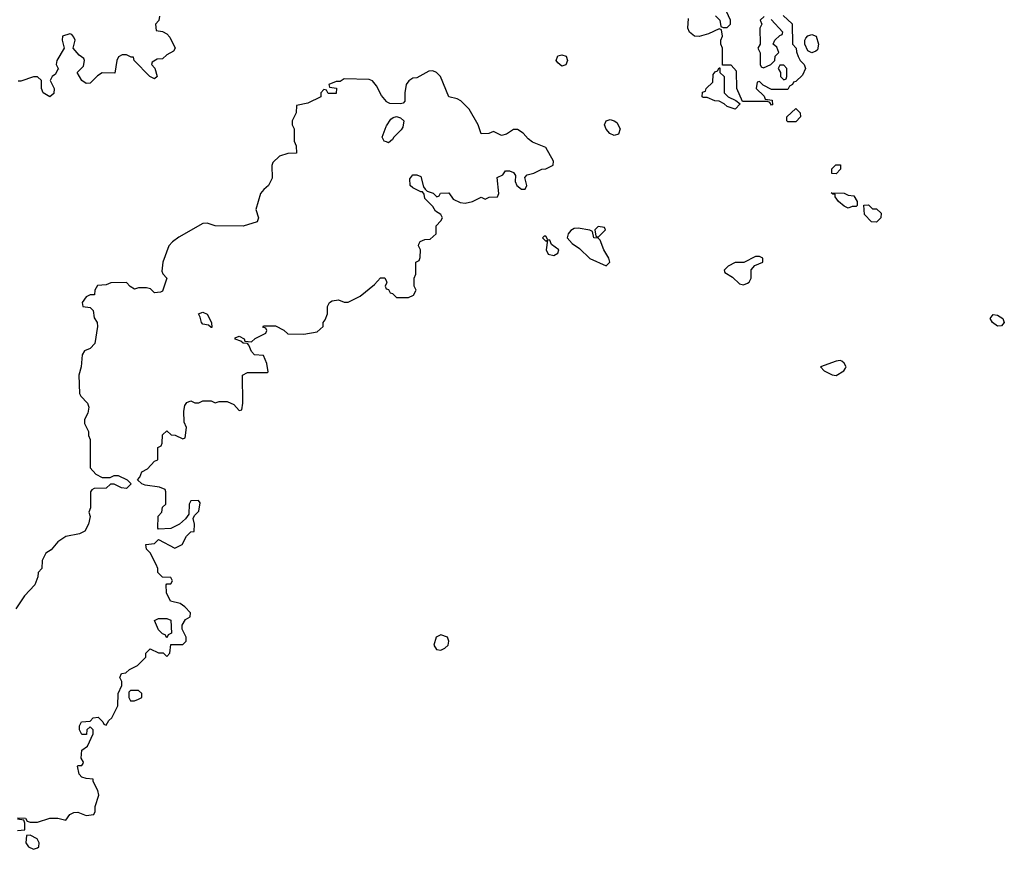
# Model space of a CAD drawing. Header units: inches. Extents: x 2380053 to 2584298, y 380219 to 546618.
# Tile 697 of 788: x 2548181 to 2553064, y 455598 to 459712. Entities that reach past the tile are written whole.
import ezdxf

# ---------------------------------------------------------------- set-up
doc = ezdxf.new("R2010")
doc.units = ezdxf.units.IN
doc.header["$MEASUREMENT"] = 0
doc.layers.add('C5445', color=7, linetype='Continuous')
doc.layers.add('C5455', color=7, linetype='Continuous')

msp = doc.modelspace()

# ---------------------------------------------------------------- linework, layer by layer
at = {"layer": 'C5445', "color": 2}
for points, elevation in [([(2548874, 459730), (2548871.6, 459708.4), (2548854, 459690), (2548858, 459658), (2548890, 459654), (2548910, 459642), (2548925.4, 459625.4), (2548952, 459570), (2548943.6, 459556.4), (2548910, 459538), (2548890, 459518), (2548863.6, 459516.4), (2548838, 459502), (2548834, 459490), (2548851.3, 459471.3), (2548862, 459430), (2548850, 459418), (2548826, 459430), (2548748.8, 459508.9), (2548746, 459526), (2548734, 459526), (2548710, 459538), (2548690, 459538), (2548671.6, 459528.4), (2548662, 459510), (2548652.7, 459447.3), (2548590, 459448), (2548566.8, 459433.2), (2548530, 459398), (2548510, 459395.3), (2548488.7, 459410), (2548466, 459450), (2548498, 459482), (2548502, 459510), (2548499, 459519), (2548476.4, 459536.4), (2548446, 459570), (2548455.3, 459610), (2548450, 459626), (2548439, 459639), (2548430, 459642), (2548394, 459630), (2548392, 459610), (2548402, 459570), (2548364.7, 459510), (2548362, 459490), (2548374, 459466), (2548370, 459466), (2548358, 459442), (2548342, 459430), (2548332, 459410), (2548352, 459370), (2548350, 459346), (2548330, 459328.7), (2548298, 459350), (2548289, 459370), (2548288.7, 459410), (2548270, 459428.7), (2548250, 459429), (2548187.3, 459407.3), (2548172.7, 459407.3)], 34), ([(2550000, 459307), (2549976, 459336), (2549950, 459384), (2549930, 459409), (2549914.8, 459414.8), (2549790, 459418), (2549770, 459406), (2549750, 459406), (2549714, 459390), (2549718, 459378), (2549752, 459372), (2549750, 459346), (2549710, 459346), (2549702, 459362), (2549690, 459366), (2549674, 459350), (2549674, 459330), (2549610, 459298), (2549554, 459286), (2549552, 459250), (2549532, 459210), (2549532, 459190), (2549542, 459170), (2549542, 459110), (2549552.7, 459087.3), (2549554, 459050), (2549510, 459049), (2549470, 459035.3), (2549436.9, 459003.1), (2549431.2, 458988.9), (2549433.7, 458926.3), (2549414.8, 458890), (2549391, 458870), (2549376, 458850), (2549351.3, 458770), (2549366, 458730), (2549358, 458710), (2549288.8, 458688.9), (2549151, 458689), (2549110, 458702.7), (2549090, 458700.9), (2548970, 458634), (2548938, 458610), (2548921, 458590), (2548890.8, 458510), (2548885.4, 458465.4), (2548891.2, 458451.1), (2548911, 458430), (2548890, 458366), (2548879.6, 458360.4), (2548850, 458358), (2548830, 458378), (2548810, 458382), (2548770, 458382), (2548750, 458375.3), (2548728.7, 458388.7), (2548710, 458408), (2548632.7, 458407.3), (2548610, 458398), (2548566.4, 458393.6), (2548554, 458370), (2548552.7, 458347.3), (2548530, 458348), (2548510, 458338), (2548491.3, 458310), (2548494, 458290), (2548530, 458284.7), (2548544.7, 458270), (2548550, 458234), (2548564.7, 458210), (2548566.8, 458190), (2548553.4, 458106.6), (2548530, 458082), (2548502, 458070), (2548491.3, 458050), (2548486, 457990), (2548474.8, 457950), (2548478, 457858), (2548484.5, 457844.5), (2548518, 457810), (2548524.7, 457790), (2548519.6, 457760.4), (2548502, 457730), (2548502, 457710), (2548522, 457670), (2548522, 457650), (2548530.9, 457630.9), (2548531.3, 457490), (2548558, 457458), (2548590, 457442), (2548630, 457442), (2548650, 457451.3), (2548670, 457451), (2548714, 457430), (2548734, 457410), (2548710, 457388), (2548686, 457390), (2548650, 457408.7), (2548631.6, 457408.4), (2548610, 457388.7), (2548550, 457388), (2548539.6, 457380.4), (2548532, 457370), (2548531.6, 457291.6), (2548524.7, 457270), (2548531.2, 457248.9), (2548522, 457210), (2548503.6, 457176.4), (2548476.9, 457163.1), (2548410, 457148.7), (2548370, 457122), (2548336.9, 457083.1), (2548310, 457066), (2548292, 457030), (2548291.3, 456990), (2548272, 456970), (2548271.3, 456950), (2548256, 456910), (2548204.5, 456855.5), (2548162, 456790)], 38), ([(2550000, 459105.8), (2549988.7, 459110), (2549979, 459130), (2549998, 459182), (2550000, 459185.2)], 38), ([(2548170, 455754), (2548210, 455752), (2548218, 455738), (2548232.7, 455732.7), (2548270, 455732), (2548330, 455752), (2548370, 455752), (2548410, 455742), (2548429.2, 455770.8), (2548450, 455781), (2548470, 455782.8), (2548510, 455766), (2548548.7, 455771.3), (2548554.6, 455785.4), (2548555.3, 455810), (2548573.6, 455866.4), (2548569, 455890), (2548546, 455934), (2548546, 455946), (2548511.3, 455948.7), (2548490, 455955.3), (2548475.3, 455970), (2548468, 456010), (2548470, 456014), (2548490, 456014), (2548496.4, 456023.6), (2548498, 456030), (2548486, 456050), (2548488.7, 456090), (2548518, 456110), (2548546, 456170), (2548546, 456190), (2548530, 456206), (2548514, 456190), (2548512.7, 456167.3), (2548490, 456168), (2548478, 456190), (2548478, 456210), (2548488, 456230), (2548530, 456234), (2548546, 456250), (2548570, 456254), (2548594, 456230), (2548598, 456218), (2548610, 456214), (2548623.1, 456236.9), (2548638, 456250), (2548668, 456310), (2548668.7, 456370), (2548688, 456410), (2548688, 456430), (2548678, 456450), (2548686, 456470), (2548707.3, 456472.7), (2548726, 456490), (2548766, 456510), (2548806, 456550), (2548806, 456570), (2548828.4, 456591.6), (2548870, 456572), (2548892, 456572), (2548910, 456554), (2548926, 456570), (2548930, 456614), (2548990, 456614), (2549006, 456630), (2549006, 456650), (2548986, 456690), (2548986, 456710), (2549003.1, 456736.9), (2549026, 456750), (2549028, 456770), (2549000.4, 456800.4), (2548976.4, 456816.4), (2548928.7, 456828.7), (2548908.7, 456870), (2548908, 456910), (2548910, 456914), (2548930, 456914), (2548938, 456930), (2548930, 456946), (2548890, 456948), (2548866, 456970), (2548866, 456990), (2548858, 457010), (2548828.7, 457068.7), (2548810, 457086), (2548806, 457110), (2548850, 457114), (2548870, 457134), (2548950, 457092), (2548986, 457110), (2549008.8, 457151.1), (2549030, 457172), (2549046, 457174), (2549048, 457210), (2549042, 457238), (2549047.3, 457252.7), (2549070, 457274), (2549076.4, 457316.4), (2549067.3, 457327.3), (2549030, 457326), (2549022, 457310), (2549019.6, 457260.4), (2549003.6, 457236.4), (2548974, 457210), (2548931.2, 457188.9), (2548870, 457186), (2548866, 457190), (2548868, 457250), (2548886, 457270), (2548890, 457294), (2548906, 457310), (2548906, 457370), (2548902, 457382), (2548874.6, 457394.6), (2548803.1, 457403.1), (2548786, 457410), (2548766, 457430), (2548776.4, 457443.6), (2548786, 457470), (2548814.6, 457485.4), (2548850, 457522), (2548866, 457530), (2548866, 457590), (2548882, 457598), (2548887.3, 457612.7), (2548890, 457654), (2548910, 457674), (2548932.7, 457652.7), (2548951.6, 457651.6), (2548990, 457634), (2549002, 457638), (2549008, 457690), (2548996.4, 457716.4), (2548995.3, 457770), (2549000.4, 457799.6), (2549010, 457814), (2549030, 457822), (2549050, 457812), (2549070, 457812), (2549090, 457822), (2549130, 457822), (2549150, 457812), (2549170, 457818), (2549210, 457818), (2549243.6, 457803.6), (2549270, 457774), (2549282, 457778), (2549288, 457810), (2549286, 457950), (2549310, 457962), (2549410, 457962), (2549414, 457966), (2549407.3, 458007.3), (2549390, 458046), (2549346, 458050), (2549330, 458066), (2549318, 458098), (2549310, 458106), (2549290, 458108), (2549278, 458118), (2549250, 458128), (2549250, 458134), (2549270, 458142), (2549294, 458130), (2549298, 458118), (2549330, 458114), (2549348.4, 458131.6), (2549402, 458158), (2549406, 458170), (2549402, 458182), (2549387.3, 458187.3), (2549390, 458194), (2549450, 458194), (2549491.6, 458171.6), (2549510, 458154), (2549590, 458152), (2549656.4, 458163.6), (2549686, 458190), (2549686, 458210), (2549696.4, 458223.6), (2549707.3, 458252.7), (2549708, 458290), (2549718, 458310), (2549730, 458318), (2549762, 458322), (2549790, 458312), (2549810, 458312), (2549870, 458341), (2549940.4, 458399.6), (2549970, 458432), (2549991.2, 458431.1), (2550000, 458413.9)], 38), ([(2550000, 458405), (2549994, 458390), (2549998, 458378), (2550000, 458377.3)], 38), ([(2548170, 455692), (2548206, 455694), (2548207.3, 455727.3), (2548202, 455742), (2548170, 455748)], 38)]:
    msp.add_lwpolyline(points, dxfattribs=dict(at, elevation=elevation))
at = {"layer": 'C5445', "color": 2, "elevation": 38}
for points in [[(2549130, 458186), (2549118, 458198), (2549090, 458202), (2549082, 458210), (2549076.4, 458236.4), (2549067.3, 458252.7), (2549090, 458262), (2549110, 458252), (2549132, 458210), (2549134, 458186)], [(2548910, 456646), (2548902, 456662), (2548890, 456666), (2548870, 456686), (2548850, 456732), (2548870, 456742), (2548910, 456742), (2548930, 456734), (2548934, 456670), (2548918, 456662)], [(2548770, 456386), (2548730, 456386), (2548722, 456378), (2548722, 456350), (2548730, 456334), (2548750, 456334), (2548770, 456342), (2548786, 456350), (2548786, 456370)], [(2548232.7, 455667.3), (2548214, 455666), (2548211.3, 455630), (2548224.7, 455610), (2548250, 455598), (2548270, 455604.7), (2548275.3, 455610), (2548278, 455630), (2548268, 455650)]]:
    msp.add_lwpolyline(points, close=True, dxfattribs=at)
at = {"layer": 'C5455', "color": 2}
for points, elevation in [([(2551631.6, 459731.6), (2551654, 459710), (2551658, 459678), (2551670, 459674), (2551690, 459674), (2551706, 459690), (2551706, 459710), (2551678, 459770)], 34), ([(2551967.3, 459732.7), (2552011.6, 459691.6), (2552014, 459590), (2552031.6, 459571.6), (2552032.7, 459552.7), (2552042, 459530), (2552052, 459510), (2552072, 459490), (2552078, 459470), (2552063.6, 459436.4), (2552030, 459406), (2552018, 459402), (2552014, 459390), (2551998, 459382), (2551990, 459366), (2551910, 459366), (2551867.3, 459387.3), (2551850, 459406), (2551838, 459402), (2551834, 459370), (2551872.7, 459332.7), (2551878, 459318), (2551912.7, 459312.7), (2551914, 459290), (2551910, 459288), (2551902, 459302), (2551890, 459306), (2551766, 459306), (2551738, 459370), (2551736.4, 459456.4), (2551710, 459486), (2551666, 459486), (2551666, 459570), (2551658, 459590), (2551658, 459610), (2551666, 459630), (2551662, 459662), (2551650, 459666), (2551597.3, 459642.7), (2551550, 459629.3), (2551528, 459630), (2551502, 459650), (2551495.3, 459670), (2551498, 459718)], 34), ([(2551872.7, 459727.3), (2551854, 459710), (2551862, 459690), (2551852, 459670), (2551854, 459590), (2551842, 459570), (2551852.7, 459547.3), (2551854, 459490), (2551858, 459478), (2551870, 459474), (2551906, 459490), (2551926, 459510), (2551928.4, 459531.6), (2551946, 459550), (2551935.3, 459575.3), (2551918, 459590), (2551926, 459610), (2551950, 459634), (2551962, 459638), (2551966, 459650), (2551907.3, 459712.7)], 34), ([(2550000, 458377.3), (2550010, 458374), (2550018, 458358), (2550030, 458354), (2550050, 458334), (2550110, 458334), (2550134.6, 458345.4), (2550148, 458370), (2550138, 458390), (2550138, 458430), (2550146, 458450), (2550146, 458510), (2550162, 458518), (2550167.3, 458532.7), (2550168, 458570), (2550158, 458590), (2550160.4, 458599.6), (2550167.3, 458612.7), (2550190, 458622), (2550216.4, 458623.6), (2550246, 458650), (2550246, 458690), (2550270, 458714), (2550278, 458730), (2550270, 458746), (2550243.1, 458763.1), (2550230, 458786), (2550190, 458826), (2550187.3, 458847.3), (2550178, 458858), (2550170, 458858), (2550130, 458878), (2550118, 458890), (2550116.4, 458923.6), (2550130, 458942), (2550150, 458942), (2550170, 458934), (2550183.6, 458883.6), (2550191.6, 458871.6), (2550202, 458862), (2550231.6, 458851.6), (2550250, 458834), (2550262, 458838), (2550268.4, 458851.6), (2550310, 458854), (2550330, 458822), (2550366, 458806), (2550390, 458802), (2550426, 458810), (2550468.8, 458831.1), (2550490, 458822), (2550510, 458832), (2550550, 458834), (2550558, 458850), (2550548.7, 458930), (2550577.2, 458942.8), (2550590, 458962), (2550610, 458962), (2550630, 458954), (2550639.6, 458939.6), (2550638, 458910), (2550646, 458890), (2550670, 458871.3), (2550688, 458872), (2550695.3, 458890), (2550686, 458930), (2550698, 458942), (2550730, 458951.3), (2550770, 458971.3), (2550790, 458972), (2550826, 458990), (2550828, 459010), (2550790, 459078), (2550724.7, 459104.7), (2550702, 459122), (2550678, 459150), (2550650, 459168), (2550630, 459168), (2550595.3, 459144.7), (2550570, 459138), (2550530, 459158), (2550507.3, 459147.3), (2550470, 459146), (2550455.3, 459190), (2550410, 459268.7), (2550369.3, 459309.3), (2550350, 459319), (2550309, 459329), (2550268.7, 459430), (2550248, 459450), (2550230, 459459), (2550210, 459457.2), (2550150, 459424), (2550130, 459422), (2550110.9, 459409.1), (2550098, 459390), (2550090.8, 459350), (2550091.3, 459308.7), (2550082, 459298), (2550070, 459295.3), (2550016.4, 459296.4), (2550003.1, 459303.1), (2550000, 459307)], 38), ([(2550000, 459185.2), (2550021.2, 459218.8), (2550033.2, 459226.8), (2550050, 459231.3), (2550070, 459226), (2550086, 459210), (2550080.7, 459179.3), (2550073.4, 459166.6), (2550036, 459130), (2550030, 459118), (2550010, 459102), (2550000, 459105.8)], 38), ([(2550000, 458413.9), (2550002, 458410), (2550000, 458405)], 38)]:
    msp.add_lwpolyline(points, dxfattribs=dict(at, elevation=elevation))
for points, elevation in [([(2552110, 459548), (2552090, 459558), (2552075.3, 459590), (2552075.3, 459610), (2552080.2, 459619.8), (2552090, 459632), (2552110, 459638), (2552130.7, 459630.7), (2552142.8, 459590), (2552136.8, 459563.2), (2552130, 459555.3)], 34), ([(2550870, 459482), (2550850, 459498), (2550842, 459510), (2550850, 459532), (2550870, 459538), (2550891.2, 459531.1), (2550898, 459510), (2550890, 459488)], 34), ([(2551730, 459268.7), (2551690, 459282), (2551675.3, 459295.3), (2551650, 459308), (2551628.8, 459308.9), (2551590, 459326), (2551570, 459326), (2551566, 459330), (2551567.3, 459352.7), (2551582, 459358), (2551586, 459370), (2551618, 459402), (2551620.4, 459439.6), (2551630, 459454), (2551642, 459458), (2551650, 459474), (2551654, 459474), (2551654, 459450), (2551674, 459430), (2551674, 459350), (2551694, 459330), (2551732, 459312), (2551754, 459294)], 34), ([(2551970, 459486), (2551950, 459486), (2551942, 459470), (2551954, 459450), (2551954, 459430), (2551970, 459414), (2551982, 459418), (2551986, 459430), (2551986, 459470)], 34), ([(2551990, 459206), (2551986, 459210), (2551986, 459230), (2552030, 459272), (2552052, 459250), (2552054, 459230), (2552030, 459206)], 34), ([(2551130, 459137.2), (2551107.5, 459147.5), (2551089.6, 459169.6), (2551081.2, 459190), (2551089.3, 459210.7), (2551110, 459217.3), (2551130, 459210.8), (2551141.6, 459201.6), (2551159.1, 459170), (2551150, 459144)], 34), ([(2552230, 458948), (2552209, 458949), (2552208.4, 458971.6), (2552228.4, 458991.6), (2552251.6, 458991.6), (2552252, 458970)], 34), ([(2552290, 458778), (2552270, 458788), (2552242, 458810), (2552226, 458834), (2552226, 458846), (2552214, 458846), (2552206, 458854), (2552270, 458852), (2552290, 458842), (2552318, 458838), (2552334, 458810), (2552334, 458790), (2552330, 458786), (2552310, 458786)], 34), ([(2552410, 458774), (2552430, 458774), (2552452.7, 458752.7), (2552452, 458730), (2552430, 458708), (2552406, 458710), (2552370, 458746), (2552367.3, 458792.7), (2552390, 458794)], 34), ([(2550950, 458678), (2550930, 458676), (2550914.2, 458665.8), (2550900.7, 458650), (2550896.3, 458630), (2550921.5, 458601.5), (2550958, 458578), (2551008.4, 458528.4), (2551090, 458492), (2551108, 458510), (2551102, 458530), (2551077.2, 458570), (2551059, 458619), (2551050, 458628), (2551028, 458630), (2551022, 458662), (2551008.7, 458668.7)], 38), ([(2551050, 458686), (2551034, 458670), (2551038, 458638), (2551050, 458634), (2551086, 458670), (2551082, 458682)], 38), ([(2550790, 458638), (2550782, 458638), (2550774, 458630), (2550790, 458614), (2550798, 458618), (2550792, 458570), (2550802, 458550), (2550830, 458542), (2550850, 458554), (2550855.3, 458570), (2550818, 458598), (2550810, 458618), (2550800.4, 458620.4)], 38), ([(2551850, 458538), (2551830, 458538), (2551772, 458508), (2551730, 458508), (2551694, 458490), (2551674, 458470), (2551678, 458458), (2551715.3, 458435.3), (2551750, 458402), (2551770, 458398), (2551790, 458404.7), (2551798, 458410), (2551808, 458430), (2551808, 458472), (2551827.3, 458492.7), (2551866, 458510), (2551866, 458530)], 38), ([(2553030, 458192.7), (2553005.2, 458210), (2552994, 458230), (2553008, 458250), (2553030, 458246.8), (2553057.3, 458230), (2553064, 458210), (2553050, 458193.2)], 34), ([(2552250, 458022), (2552230, 458019), (2552152, 457990), (2552171.3, 457970), (2552210, 457950.7), (2552230, 457947.3), (2552268.7, 457970), (2552276.5, 457983.5), (2552279, 457990), (2552270, 458008), (2552258, 458018)], 38), ([(2550270, 456660.9), (2550246, 456650), (2550234.8, 456610), (2550248.2, 456588.2), (2550270, 456584.9), (2550290, 456594.8), (2550305.2, 456610), (2550309.3, 456630), (2550302, 456650)], 38)]:
    msp.add_lwpolyline(points, close=True, dxfattribs=dict(at, elevation=elevation))

doc.saveas('drawing.dxf')
